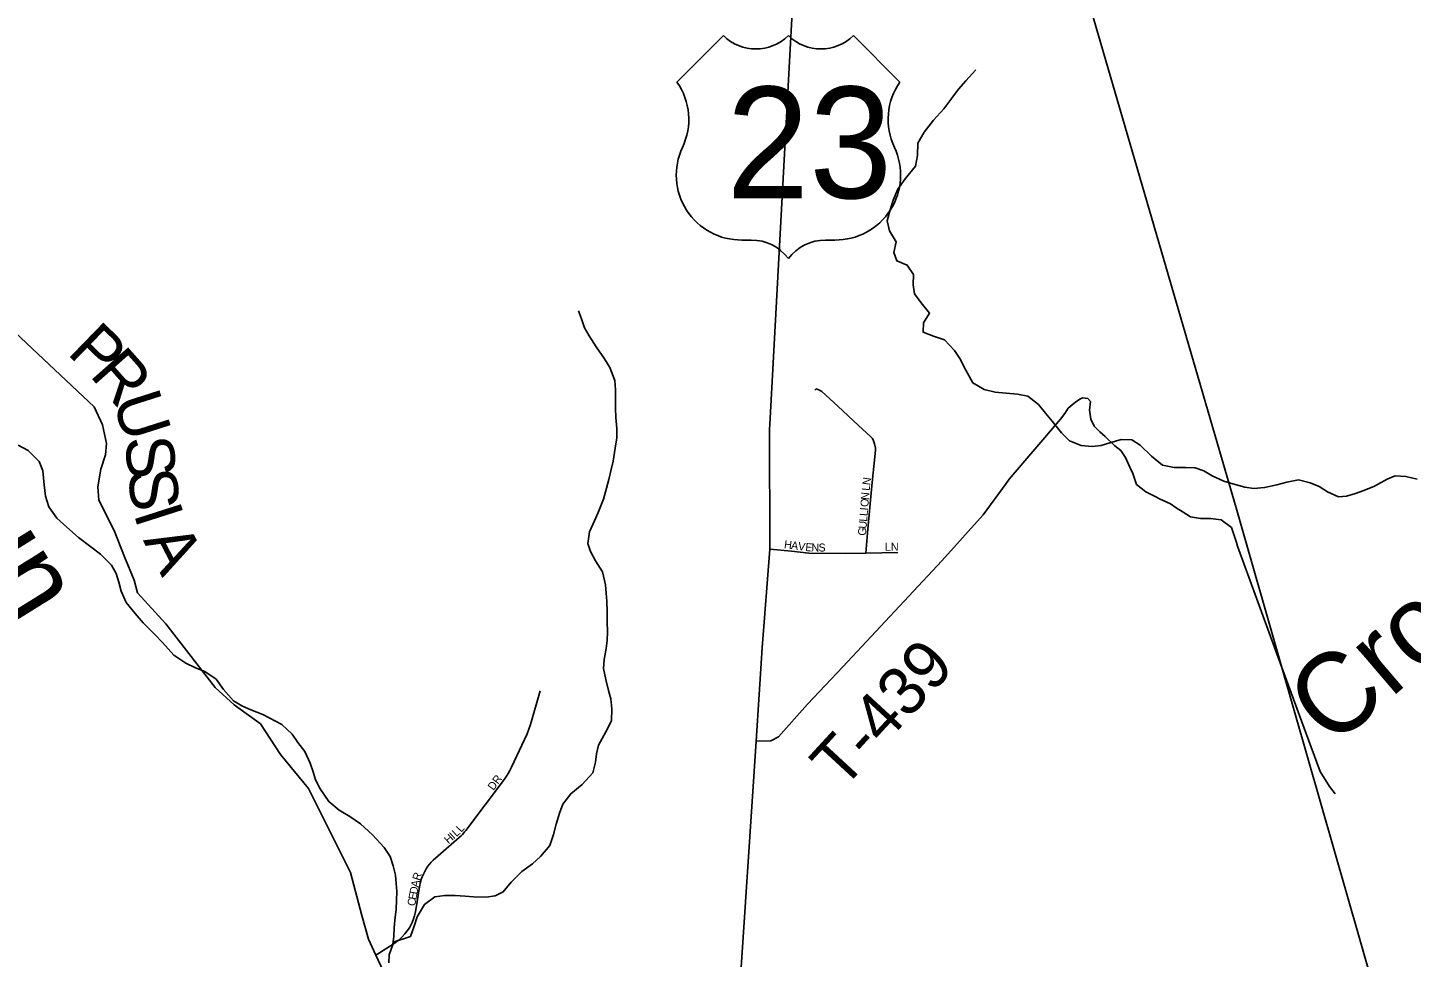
# Model space of a CAD drawing. Extents: x 1578669 to 1989827, y 208020 to 553079.
# Drawn here: x 1828673 to 1837315, y 418578 to 424383 of the extents above; entities that cross this region are included whole.
import ezdxf

# ---------------------------------------------------------------- set-up
doc = ezdxf.new("R2010")
doc.units = 0
for name, color, linetype in [('GM_X_County_Road', 7, 'Continuous'), ('GM_X_County_Road_Text', 7, 'Continuous'), ('GM_X_Minor_River', 7, 'Continuous'), ('GM_X_Minor_River_Text', 7, 'Continuous'), ('GM_X_Township', 7, 'Continuous'), ('GM_X_Township_Road', 7, 'Continuous'), ('GM_X_Township_Road_Text', 7, 'Continuous'), ('GM_X_Township_ROW', 7, 'Continuous'), ('GM_X_Township_Subdivision', 7, 'Continuous'), ('GM_X_Township_Subdivision_Text', 7, 'Continuous'), ('GM_X_US_Location', 7, 'Continuous'), ('GM_X_US_Route', 7, 'Continuous'), ('GM_X_US_Shield', 7, 'Continuous')]:
    doc.layers.add(name, color=color, linetype=linetype)

msp = doc.modelspace()

# ---------------------------------------------------------------- linework, layer by layer
at = {"layer": 'GM_X_County_Road'}
msp.add_lwpolyline([(1830893, 418493.9), (1830847.5, 418591.2), (1830800.5, 418691.8), (1830759.6, 418838.2), (1830688.6, 419107.1), (1830425.7, 419633.2), (1830250.8, 419844.4), (1830127.4, 420035.5), (1829962, 420154.6), (1829843, 420262), (1829744.4, 420392.6), (1829535.4, 420659.7), (1829358.4, 420854.1), (1829338.1, 420932.5), (1829277.1, 421077.7), (1829213.3, 421243.2), (1829117.6, 421431.8), (1829111.8, 421516), (1829129.2, 421626.3), (1829158.2, 421716.3), (1829164, 421786), (1829140.8, 421902.1), (1829088.5, 422015.3), (1828238.2, 422812.5)], dxfattribs=at)
at = {"layer": 'GM_X_Minor_River'}
for points in [[(1834783.7, 422100.5), (1834715.8, 422107.3), (1834646, 422124.1), (1834576.4, 422165), (1834531.3, 422243.7), (1834494.1, 422316.2), (1834460.6, 422366.7), (1834399.4, 422433.5), (1834329.6, 422456.4), (1834265.8, 422481.2), (1834268.5, 422539.3), (1834305.2, 422601), (1834253.9, 422665.7), (1834212.5, 422720.2), (1834203.2, 422776.5), (1834205.9, 422842.6), (1834166.6, 422899.1), (1834100.9, 422927.9), (1834081.4, 422978.2), (1834096.2, 423046.2), (1834055, 423114.8), (1834041.7, 423177.1), (1834058.5, 423245), (1834079.1, 423304.9), (1834108, 423374.7), (1834152.7, 423438.3), (1834217.6, 423517.7), (1834230.4, 423583.7), (1834233.3, 423661.8), (1834272.1, 423729.5), (1834331, 423805), (1834393.8, 423876.4), (1834444.6, 423941.9), (1834485.3, 423999.6), (1834531.9, 424051.1), (1834594.7, 424120.5)], [(1830954.6, 418673.1), (1831063.3, 418708.8), (1831086.1, 418772.7), (1831104.8, 418830.6), (1831151.7, 418908.2), (1831216.2, 418955.6), (1831278.4, 418964.9), (1831342.4, 418964.1), (1831404.4, 418959.4), (1831456.3, 418954.8), (1831536.4, 418953.9), (1831592.5, 418961.2), (1831642.8, 418986.7), (1831691.5, 419048.3), (1831758.3, 419113.6), (1831824.9, 419160.9), (1831875.4, 419208.5), (1831934.2, 419275.9), (1831957, 419345.8), (1831973.8, 419409.7), (1831994.5, 419477.6), (1832015.2, 419533.5), (1832064, 419599), (1832136.6, 419656.3), (1832201.5, 419729.7), (1832218.3, 419797.6), (1832224.9, 419849.6), (1832237.5, 419903.6), (1832284.4, 419985.2), (1832319.3, 420055), (1832322.1, 420129.1), (1832314.8, 420191.3), (1832299.4, 420243.5), (1832284.2, 420311.8), (1832269, 420382.1), (1832273.6, 420438.2), (1832286.4, 420506.2), (1832293, 420556.2), (1832293.6, 420610.3), (1832292.3, 420674.5), (1832291, 420736.6), (1832289.8, 420802.7), (1832286.3, 420852.8), (1832280.9, 420903), (1832261.8, 420985.4), (1832218.6, 421054), (1832187.2, 421112.5), (1832171.8, 421162.8), (1832182.6, 421234.8), (1832213.4, 421304.5), (1832236, 421356.4), (1832269, 421438.2), (1832287.8, 421508.1), (1832302.4, 421562), (1832317.1, 421624), (1832329.7, 421675.9), (1832342.7, 421757.9), (1832351.4, 421822), (1832352.1, 421880.1), (1832346.8, 421948.2), (1832343.5, 422006.4), (1832344.8, 422120.6), (1832339.5, 422178.8), (1832308.4, 422261.3), (1832275, 422315.8), (1832223.8, 422390.5), (1832178.6, 422459.2), (1832151.1, 422509.6), (1832131.7, 422563.9), (1832112.3, 422614.2)], [(1837350.9, 421564), (1837281.1, 421580.8), (1837213.1, 421583.6), (1837162.8, 421564.1), (1837084.3, 421520.9), (1837017.9, 421493.6), (1836965.7, 421474.2), (1836909.5, 421456.8), (1836859.4, 421453.4), (1836791.7, 421484.2), (1836738.1, 421516.9), (1836682.3, 421541.6), (1836610.5, 421558.5), (1836536.3, 421545.3), (1836474.1, 421528), (1836397.8, 421510.8), (1836331.7, 421505.5), (1836273.8, 421514.2), (1836200, 421535.1), (1836144.2, 421551.8), (1836070.5, 421584.7), (1836018.8, 421615.4), (1835965, 421634), (1835905, 421636.7), (1835833, 421637.5), (1835761.1, 421650.4), (1835691.7, 421707.3), (1835620.5, 421776.2), (1835568.8, 421808.9), (1835502.8, 421811.7), (1835432.5, 421790.4), (1835378.3, 421773), (1835320.2, 421767.7), (1835252.3, 421774.5), (1835180.6, 421803.4), (1835129.1, 421854), (1835071.9, 421924.8), (1835030.4, 421975.4), (1834985, 422030), (1834919.6, 422080.9), (1834855.7, 422093.6), (1834783.7, 422100.5)], [(1830927.4, 418544.1), (1830930, 418594.2), (1830952.7, 418658), (1830959.3, 418710), (1830961.9, 418760.1), (1830966.5, 418810.2), (1830973.2, 418878.2), (1830975.9, 418934.3), (1830978.5, 418988.4), (1830975.1, 419038.5), (1830969.6, 419090.6), (1830956.3, 419148.9), (1830937, 419207.3), (1830899.6, 419263.8), (1830826.5, 419342.8), (1830751.2, 419411.8), (1830683.7, 419456.6), (1830618.1, 419497.5), (1830552.7, 419550.3), (1830499.6, 419631.1), (1830470.2, 419685.5), (1830454.7, 419735.8), (1830437.4, 419790.1), (1830404.2, 419862.6), (1830360.8, 419919.3), (1830325.4, 419971.8), (1830260, 420032.6), (1830140.7, 420094.1), (1830067, 420123), (1830011.2, 420147.7), (1829957.6, 420180.4), (1829896.4, 420251.2), (1829849.1, 420315.9), (1829779.6, 420362.8), (1829719.8, 420385.5), (1829660.1, 420414.3), (1829584.6, 420465.2), (1829515.5, 420544.2), (1829466.1, 420594.8), (1829394.8, 420665.8), (1829343.5, 420724.5), (1829288.2, 420793.3), (1829257, 420863.8), (1829241.7, 420920), (1829226.3, 420974.3), (1829196.9, 421026.8), (1829127.6, 421095.7), (1829068.1, 421140.5), (1828990.7, 421199.5), (1828917.4, 421264.4), (1828854, 421319.3), (1828804.8, 421390), (1828783.6, 421458.3), (1828776.4, 421528.6), (1828767.3, 421614.8), (1828744, 421673.2), (1828676.7, 421742.1), (1828613.1, 421776.9)]]:
    msp.add_lwpolyline(points, dxfattribs=at)
at = {"layer": 'GM_X_Township'}
for points in [[(1828656.7, 430067.2), (1832918.2, 429813.4), (1833779.9, 429762.3), (1833999, 429003.3), (1834037.8, 428871.7), (1836225.7, 421370), (1836506.5, 420388.3), (1837156, 418122.3)], [(1837156, 418122.3), (1836506.5, 420388.3), (1836225.7, 421370), (1834037.8, 428871.7), (1833999, 429003.3), (1833779.9, 429762.3), (1834515.6, 429711.3), (1835610.1, 429647.9), (1838433.6, 429476.9), (1845065.3, 429025.2), (1849204.3, 428734.4)]]:
    msp.add_lwpolyline(points, dxfattribs=at)
at = {"layer": 'GM_X_Township_Road'}
for points in [[(1834783, 421536.7), (1834802.1, 421562.7), (1835123.3, 421938.5), (1835149.4, 421974.4), (1835171.6, 422006.3), (1835195.7, 422028.2), (1835217.8, 422044.1), (1835243.8, 422064.1), (1835259.8, 422072), (1835293.8, 422067.8), (1835311.7, 422047.6), (1835305.5, 421993.6), (1835306.8, 421983.9)], [(1833223.2, 419928.2), (1833313.7, 419929.8), (1833363, 419955.2), (1833542.5, 420158.5), (1833763.3, 420392), (1834381.2, 421054.4), (1834640.1, 421341.9), (1834783, 421536.7)]]:
    msp.add_lwpolyline(points, dxfattribs=at)
at = {"layer": 'GM_X_Township_ROW'}
for points in [[(1835306.8, 421983.9), (1835307, 421982.4), (1835313.2, 421937.4), (1835333, 421895.3), (1835368.8, 421859), (1835402.6, 421830.8), (1835462.3, 421772.4), (1835500.2, 421742.1), (1835530, 421699.9), (1835555.6, 421637.6), (1835575.5, 421599.5), (1835597.1, 421531.2), (1835656.9, 421484.9), (1835714.7, 421454.5), (1835742.6, 421440.3), (1835810.5, 421409.9), (1835846.3, 421385.7), (1835890.2, 421357.4), (1835936, 421329.1), (1835998, 421318.7), (1836059.9, 421318.4), (1836125.9, 421310.1), (1836191.6, 421261.6), (1836221.9, 421167.9)], [(1836221.9, 421167.9), (1836229.4, 421144.5), (1836506.5, 420388.3), (1836688.7, 419891), (1836744.3, 419738.4), (1836803.1, 419644.7), (1836839.7, 419598.6)]]:
    msp.add_lwpolyline(points, dxfattribs=at)
at = {"layer": 'GM_X_Township_Subdivision'}
for points in [[(1833906.7, 421101.3), (1833919.2, 421250.5), (1833944.9, 421522), (1833968.3, 421745.2), (1833967.7, 421756.3), (1833961.8, 421784.9), (1833956.3, 421803.8), (1833948.8, 421818.6), (1833937.6, 421830.3), (1833862.4, 421899.3), (1833732.9, 422019.2), (1833633.7, 422111.6), (1833618.7, 422119.2), (1833597.4, 422128), (1833588.3, 422118.4)], [(1833307.4, 421127.5), (1833444, 421114.8), (1833552, 421102.1), (1833780.7, 421098.9), (1833906.7, 421101.3), (1834107.9, 421105.3)], [(1830847.5, 418591.2), (1830960.7, 418664.7), (1830978.9, 418677.2), (1830992.9, 418688.3), (1831012.2, 418706), (1831028.7, 418723.8), (1831043.8, 418743.3), (1831056.4, 418762.3), (1831065.4, 418778.1), (1831074.2, 418796.3), (1831082.8, 418817.8), (1831089.1, 418837.7), (1831093, 418853.2), (1831096.9, 418874.4), (1831119.5, 419017.6), (1831121.7, 419029.5), (1831124.4, 419041.9), (1831130.6, 419063.5), (1831136.9, 419081.1), (1831141.9, 419092.9), (1831144, 419097.5), (1831152.2, 419113.8), (1831161.7, 419130), (1831172.9, 419146.6), (1831182.1, 419158.7), (1831193.5, 419172), (1831206.2, 419185.3), (1831218.9, 419196.9), (1831366.8, 419325.5), (1831379.2, 419337), (1831387.9, 419345.8), (1831396.4, 419355.3), (1831401.7, 419361.5), (1831408.4, 419370.1), (1831650.4, 419691.2), (1831663.1, 419708.9), (1831674.4, 419726.6), (1831684.6, 419744.5), (1831695.2, 419765.7), (1831792.4, 419974.2), (1831813.3, 420031.5), (1831873.6, 420242)]]:
    msp.add_lwpolyline(points, dxfattribs=at)
at = {"layer": 'GM_X_US_Route'}
for points in [[(1833308, 421904.6), (1833446, 424439.7), (1833613, 427553.2), (1833626.4, 427755.8), (1833665.8, 427998.5), (1833729.2, 428257.3), (1833845.4, 428553.1), (1833947.3, 428733.5), (1834037.8, 428871.7), (1834147.1, 429037)], [(1833116.1, 418327.2), (1833223.2, 419928.2), (1833259.7, 420511.2), (1833307.4, 421127.5), (1833306.5, 421875.7), (1833308, 421904.6)]]:
    msp.add_lwpolyline(points, dxfattribs=at)
at = {"layer": 'GM_X_US_Shield'}
for p, q in [((1833018, 424333.1), (1832728, 424043)), ((1834120.2, 424043), (1833830.2, 424333.1)), ((1833134.1, 423056.9), (1833192.1, 423056.9)), ((1833656.1, 423056.9), (1833714.1, 423056.9))]:
    msp.add_line(p, q, dxfattribs=at)
for centre, radius, start, end in [((1833221.1, 424540.2), 290, 225.573, 314.427), ((1833627.1, 424540.2), 290, 225.573, 314.427), ((1832395.4, 423810.1), 406.1, 334.54712, 35.00093), ((1834452.8, 423810.1), 406.1, 144.99907, 205.45288), ((1833129.5, 423462.9), 406.1, 154.83192, 270.63826), ((1833718.7, 423462.9), 406.1, 269.36174, 25.16808), ((1833192.1, 422766.9), 290, 36.8699, 90), ((1833656.1, 422766.9), 290, 90, 143.1301)]:
    msp.add_arc(centre, radius, start, end, dxfattribs=at)

# ---------------------------------------------------------------- texts
at = {"layer": 'GM_X_County_Road_Text'}
for s, rotation, p in [('P', 315.85681, (1828912.5, 422349.1)), ('R', 311.48186, (1829053.5, 422212.5)), ('U', 287.70693, (1829200.6, 422056.4)), ('S', 275.87844, (1829277.6, 421820.9)), ('S', 275.69689, (1829298.3, 421619.8)), ('I', 287.72953, (1829332.3, 421351.1)), ('A', 297.55044, (1829391.4, 421182))]:
    msp.add_text(s, height=300, rotation=rotation, dxfattribs=at).set_placement(p)
at = {"layer": 'GM_X_Minor_River_Text'}
for s, rotation, p in [('Run', 301.83902, (1827969.7, 421681.8)), ('Crooked', 40.54013, (1836817.5, 419878.7))]:
    msp.add_text(s, height=500.04, rotation=rotation, dxfattribs=at).set_placement(p)
at = {"layer": 'GM_X_Township_Road_Text'}
msp.add_text('T-439', height=300, rotation=47.32356, dxfattribs=at).set_placement((1833760.9, 419616.9))
at = {"layer": 'GM_X_Township_Subdivision_Text'}
for s, rotation, p in [('N', 81.84207, (1833934.7, 421523.7)), ('N', 85.14196, (1833926.5, 421432.4)), ('L', 84.28124, (1833931.3, 421489.2)), ('I', 85.15675, (1833920.9, 421366.6)), ('O', 85.16143, (1833922.8, 421388.5)), ('U', 85.14196, (1833911.2, 421252.6)), ('L', 85.15044, (1833915, 421296.5)), ('L', 85.15044, (1833917.9, 421331.6)), ('G', 85.16374, (1833907.5, 421208.8)), ('H', 352.17282, (1833394.6, 421133.7)), ('A', 352.15117, (1833438.2, 421127.7)), ('V', 352.16847, (1833481.8, 421121.7)), ('E', 355.01261, (1833528.1, 421115.4)), ('N', 359.57615, (1833567.5, 421112.1)), ('S', 359.99563, (1833611.9, 421111.8)), ('LN', 0.00001, (1834026.9, 421116.2)), ('DR', 53.7411, (1831581.7, 419616.4)), ('L', 47.79528, (1831380, 419355.2)), ('H', 42.27956, (1831301.4, 419283.4)), ('I', 42.27956, (1831334, 419313)), ('L', 42.27552, (1831350.3, 419327.8)), ('A', 79.38033, (1831113.5, 419011.9)), ('R', 72.50977, (1831121.2, 419053.6)), ('E', 79.36822, (1831098.9, 418934.1)), ('D', 79.38501, (1831105.4, 418968.7)), ('C', 79.37586, (1831091.6, 418895.2))]:
    msp.add_text(s, height=50, rotation=rotation, dxfattribs=at).set_placement(p)
at = {"layer": 'GM_X_US_Location'}
for s in ['/', '0']:
    msp.add_text(s, height=1, dxfattribs=at).set_placement((1833423.8, 423660.5))
msp.add_text('23', height=1, rotation=0.00001, dxfattribs=at).set_placement((1833217.3, 423453.5))
at = {"layer": 'GM_X_US_Shield'}
msp.add_text('23', height=696.1, dxfattribs=at).set_placement((1833036.6, 423317.9))

doc.saveas('drawing.dxf')
